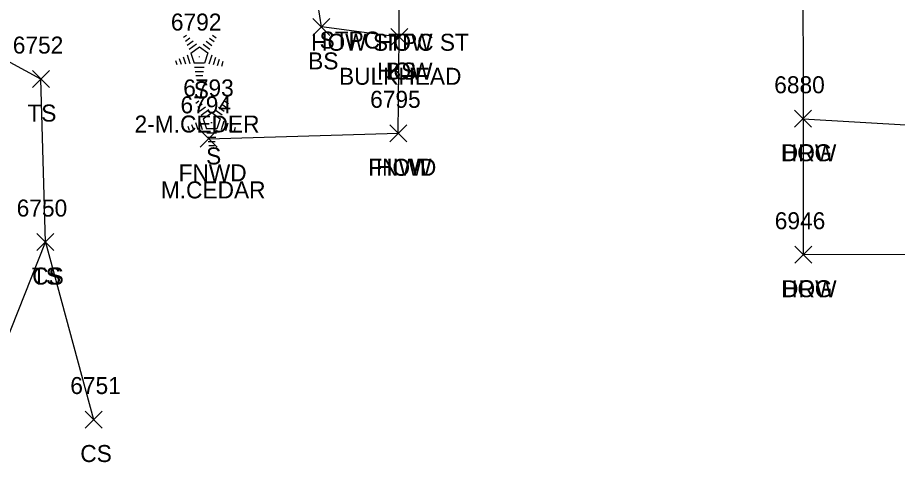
# Model space of a CAD drawing. Extents: x 1443912 to 1445411, y 621446 to 623693.
# Drawn here: x 1444844.8 to 1444948.4, y 622472.2 to 622525.2 of the extents above; entities that cross this region are included whole.
import ezdxf

# ---------------------------------------------------------------- set-up
doc = ezdxf.new("R2010")
doc.units = 0
for name, color, linetype in [('L_A', 7, 'Continuous'), ('L_C', 7, 'Continuous'), ('L_I', 7, 'Continuous'), ('L_TIC', 7, 'Continuous'), ('LBC', 7, 'Continuous'), ('LELB', 7, 'Continuous'), ('LFNC', 7, 'Continuous'), ('LTC', 7, 'Continuous'), ('R_A', 7, 'Continuous'), ('R_I', 7, 'Continuous'), ('R_TIC', 7, 'Continuous'), ('RDG', 7, 'Continuous')]:
    doc.layers.add(name, color=color, linetype=linetype)

msp = doc.modelspace()

# ---------------------------------------------------------------- linework, layer by layer
at = {"layer": 'L_TIC'}
for points in [[(1444879.62, 622523.15), (1444881.62, 622525.15)], [(1444881.62, 622523.15), (1444879.62, 622525.15)], [(1444888.78, 622521.95), (1444890.78, 622523.95)], [(1444890.78, 622521.95), (1444888.78, 622523.95)], [(1444888.78, 622521.95), (1444890.78, 622523.95)], [(1444890.78, 622521.95), (1444888.78, 622523.95)], [(1444846.59, 622517.01), (1444848.59, 622519.01)], [(1444848.59, 622517.01), (1444846.59, 622519.01)], [(1444936.34, 622512.34), (1444938.34, 622514.34)], [(1444938.34, 622512.34), (1444936.34, 622514.34)], [(1444866.33, 622509.98), (1444868.33, 622511.98)], [(1444868.33, 622509.98), (1444866.33, 622511.98)], [(1444888.66, 622510.63), (1444890.66, 622512.63)], [(1444890.66, 622510.63), (1444888.66, 622512.63)], [(1444888.66, 622510.63), (1444890.66, 622512.63)], [(1444890.66, 622510.63), (1444888.66, 622512.63)], [(1444847.13, 622497.83), (1444849.13, 622499.83)], [(1444849.13, 622497.83), (1444847.13, 622499.83)], [(1444847.13, 622497.83), (1444849.13, 622499.83)], [(1444849.13, 622497.83), (1444847.13, 622499.83)], [(1444936.36, 622496.34), (1444938.36, 622498.34)], [(1444938.36, 622496.34), (1444936.36, 622498.34)], [(1444852.79, 622476.95), (1444854.79, 622478.95)], [(1444854.79, 622476.95), (1444852.79, 622478.95)]]:
    msp.add_lwpolyline(points, dxfattribs=at)
at = {"layer": 'LBC'}
msp.add_lwpolyline([(1444889.66, 622511.63), (1444889.78, 622522.95), (1444889.78, 622526.34), (1444889.76, 622531.95), (1444889.67, 622538.67), (1444903.87, 622538.86), (1444916.29, 622538.85), (1444918.42, 622538.79), (1444918.55, 622532.68), (1444926.46, 622532.78), (1444930.61, 622532.76), (1444937.3, 622532.81), (1444937.34, 622513.34), (1444937.36, 622497.34)], dxfattribs=at)
at = {"layer": 'LELB'}
for points in [[(1444889.78, 622522.95), (1444880.62, 622524.15), (1444878.65, 622536.76), (1444889.67, 622538.67)], [(1444848.13, 622498.83), (1444847.59, 622518.01), (1444838.51, 622522.89)], [(1444837.53, 622472.2), (1444848.13, 622498.83), (1444853.79, 622477.95)]]:
    msp.add_lwpolyline(points, dxfattribs=at)
at = {"layer": 'LFNC'}
msp.add_lwpolyline([(1444867.33, 622510.98), (1444889.66, 622511.63)], dxfattribs=at)
at = {"layer": 'LTC'}
for p, q in [((1444864.4, 622522.93), (1444864.75, 622523.18)), ((1444864.61, 622522.46), (1444865.14, 622522.85)), ((1444864.82, 622522), (1444865.52, 622522.51)), ((1444867.06, 622522.47), (1444867.73, 622521.98)), ((1444867.43, 622522.82), (1444867.98, 622522.42)), ((1444867.8, 622523.17), (1444868.22, 622522.86)), ((1444865.03, 622521.53), (1444865.91, 622522.17)), ((1444865.25, 622521.07), (1444866.26, 622521.81)), ((1444866.26, 622521.81), (1444867.26, 622521.08)), ((1444866.68, 622522.12), (1444867.49, 622521.53)), ((1444863.43, 622520.21), (1444863.58, 622519.74)), ((1444863.89, 622520.42), (1444864.1, 622519.77)), ((1444864.34, 622520.64), (1444864.61, 622519.8)), ((1444864.8, 622520.86), (1444865.13, 622519.84)), ((1444865.25, 622521.07), (1444865.64, 622519.88)), ((1444867.26, 622521.08), (1444866.87, 622519.88)), ((1444867.7, 622520.81), (1444867.36, 622519.77)), ((1444868.14, 622520.56), (1444867.86, 622519.68)), ((1444868.59, 622520.31), (1444868.35, 622519.58)), ((1444866.87, 622519.88), (1444865.64, 622519.88)), ((1444866.83, 622519.38), (1444865.69, 622519.38)), ((1444869.03, 622520.06), (1444868.85, 622519.49)), ((1444866.75, 622518.88), (1444865.76, 622518.88)), ((1444866.66, 622518.38), (1444865.83, 622518.38)), ((1444866.58, 622517.88), (1444865.91, 622517.88)), ((1444865.85, 622515.18), (1444866.2, 622515.44)), ((1444866.06, 622514.72), (1444866.59, 622515.1)), ((1444868.88, 622515.07), (1444869.43, 622514.67)), ((1444869.25, 622515.42), (1444869.67, 622515.12)), ((1444866.27, 622514.25), (1444866.97, 622514.76)), ((1444866.48, 622513.78), (1444867.36, 622514.42)), ((1444866.7, 622513.33), (1444867.71, 622514.06)), ((1444867.71, 622514.06), (1444868.71, 622513.34)), ((1444868.13, 622514.38), (1444868.94, 622513.79)), ((1444868.51, 622514.72), (1444869.18, 622514.23)), ((1444866.25, 622513.11), (1444866.58, 622512.09)), ((1444866.7, 622513.33), (1444867.09, 622512.14)), ((1444868.71, 622513.34), (1444868.32, 622512.14)), ((1444869.15, 622513.07), (1444868.81, 622512.03)), ((1444864.88, 622512.46), (1444865.03, 622511.99)), ((1444865.34, 622512.68), (1444865.55, 622512.02)), ((1444865.79, 622512.89), (1444866.06, 622512.06)), ((1444868.32, 622512.14), (1444867.09, 622512.14)), ((1444869.59, 622512.82), (1444869.31, 622511.93)), ((1444870.04, 622512.57), (1444869.8, 622511.84)), ((1444870.48, 622512.32), (1444870.3, 622511.74)), ((1444868.28, 622511.64), (1444867.14, 622511.64)), ((1444868.2, 622511.14), (1444867.21, 622511.14)), ((1444868.11, 622510.64), (1444867.28, 622510.64)), ((1444868.03, 622510.14), (1444867.36, 622510.14))]:
    msp.add_line(p, q, dxfattribs=at)
at = {"layer": 'R_TIC'}
for points in [[(1444936.34, 622512.34), (1444938.34, 622514.34)], [(1444938.34, 622512.34), (1444936.34, 622514.34)], [(1444936.36, 622496.34), (1444938.36, 622498.34)], [(1444938.36, 622496.34), (1444936.36, 622498.34)]]:
    msp.add_lwpolyline(points, dxfattribs=at)
at = {"layer": 'RDG'}
for points in [[(1444937.34, 622513.34), (1444962.86, 622511.83), (1444980.01, 622509.34), (1444992.74, 622520.13), (1444989.96, 622541.36), (1444991.95, 622556.93), (1444985.66, 622568.62)], [(1444992.79, 622489.19), (1444980.21, 622497.16), (1444963.96, 622497.42), (1444937.36, 622497.34)]]:
    msp.add_lwpolyline(points, dxfattribs=at)

# ---------------------------------------------------------------- texts
at = {"layer": 'L_A'}
for s, p in [('HOW STPC ST', (1444879.41, 622521.34)), ('STPC', (1444880.4, 622521.6)), ('HOW', (1444887.17, 622521.34)), ('BS', (1444879.06, 622519.15)), ('HOW', (1444887.17, 622517.95)), ('BS', (1444888.22, 622517.95)), ('S', (1444865.59, 622515.72)), ('TS', (1444846, 622513.01)), ('S', (1444867.04, 622507.97)), ('HOW', (1444934.72, 622508.34)), ('FNWD', (1444863.8, 622505.98)), ('FNWD', (1444886.13, 622506.63)), ('HOW', (1444887.05, 622506.63)), ('TS', (1444846.54, 622493.83)), ('CS', (1444846.57, 622493.83)), ('HOW', (1444934.75, 622492.34)), ('CS', (1444852.23, 622472.95))]:
    msp.add_text(s, height=2, dxfattribs=at).set_placement(p)
at = {"layer": 'L_C'}
for s, p in [('BULKHEAD', (1444882.69, 622517.34)), ('2-M.CEDER', (1444858.62, 622511.72)), ('M.CEDAR', (1444861.71, 622503.97))]:
    msp.add_text(s, height=2, dxfattribs=at).set_placement(p)
at = {"layer": 'L_I'}
for s, p in [('6792', (1444862.9, 622523.72)), ('6752', (1444844.28, 622521.01)), ('6880', (1444933.94, 622516.34)), ('6793', (1444864.35, 622515.97)), ('6795', (1444886.36, 622514.63)), ('6795', (1444886.36, 622514.63)), ('6794', (1444864.03, 622513.98)), ('6750', (1444844.74, 622501.83)), ('6750', (1444844.74, 622501.83)), ('6946', (1444934, 622500.34)), ('6751', (1444851.05, 622480.95))]:
    msp.add_text(s, height=2, dxfattribs=at).set_placement(p)
at = {"layer": 'LTC'}
for p in [(1444866.15, 622520.82), (1444867.6, 622513.08)]:
    msp.add_text('.', height=1.04, rotation=270, dxfattribs=at).set_placement(p)
at = {"layer": 'R_A'}
for p in [(1444934.82, 622508.34), (1444934.85, 622492.34)]:
    msp.add_text('DRG', height=2, dxfattribs=at).set_placement(p)
at = {"layer": 'R_I'}
for s, p in [('6880', (1444933.94, 622516.34)), ('6946', (1444934, 622500.34))]:
    msp.add_text(s, height=2, dxfattribs=at).set_placement(p)

doc.saveas('drawing.dxf')
